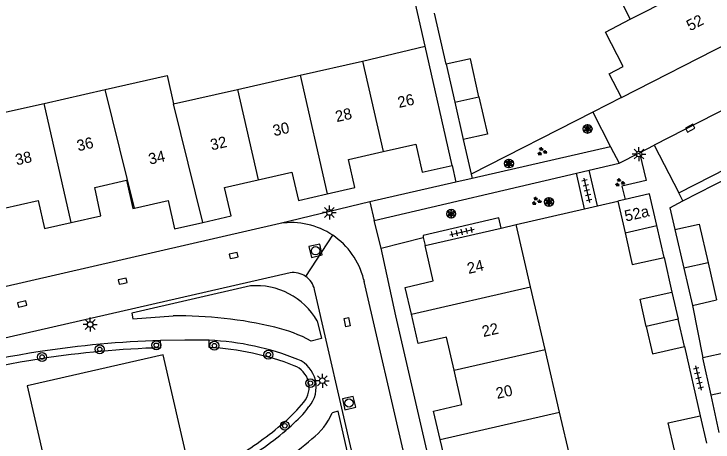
# Model space of a CAD drawing. Extents: x 137999 to 141000, y 397500 to 400501.
# Drawn here: x 138268.2 to 138331, y 400373.1 to 400411.5 of the extents above; entities that cross this region are included whole.
import ezdxf

# ---------------------------------------------------------------- set-up
doc = ezdxf.new("R2010")
doc.units = 0
for name, color, linetype in [('gg-afsc-erfafscheiding', 7, 'Continuous'), ('gg-afsc-hekwerk', 7, 'Continuous'), ('gg-afsc-muur', 7, 'Continuous'), ('gg-anno-huisnummerreeks BGT', 7, 'Continuous'), ('gg-bbg-bijgebouw', 7, 'Continuous'), ('gg-bbg-gedigitaliseerde bebouwing', 7, 'Continuous'), ('gg-bbg-gedigitaliseerde bijgebouw', 7, 'Continuous'), ('gg-bbg-hoofdgebouw', 7, 'Continuous'), ('gg-bbg-tussenscheiding', 7, 'Continuous'), ('gg-knt-verharding', 7, 'Continuous'), ('gg-knt-verharding nz', 7, 'Continuous'), ('gt-grn-groengrens', 7, 'Continuous'), ('gt-grn-weggrens', 7, 'Continuous'), ('gt-symb-boom', 7, 'Continuous'), ('gt-symb-groenvak', 7, 'Continuous'), ('gt-symb-kolk', 7, 'Continuous'), ('gt-symb-kolk center center', 7, 'Continuous'), ('gt-symb-lichtmast', 7, 'Continuous'), ('gt-symb-rioolschacht', 7, 'Continuous'), ('gt-symb-solitaire heester', 7, 'Continuous'), ('gt-symb-tegel verharding', 7, 'Continuous')]:
    doc.layers.add(name, color=color, linetype=linetype)

# ---------------------------------------------------------------- blocks, each defined once
blk = doc.blocks.new('gt0-LMAST')
at = {"layer": 'gt-symb-lichtmast'}
for p, q in [((-0.182, 0.173), (-0.447, 0.438)), ((-0.005, 0.246), (-0.005, 0.621)), ((0.172, 0.173), (0.437, 0.438)), ((-0.255, -0.004), (-0.63, -0.004)), ((-0.182, -0.181), (-0.447, -0.446)), ((-0.005, -0.254), (-0.005, -0.629)), ((0.437, -0.446), (0.172, -0.181)), ((0.245, -0.004), (0.62, -0.004))]:
    blk.add_line(p, q, dxfattribs=at)
blk.add_circle((-0.005, -0.004), 0.25, dxfattribs=at)
blk = doc.blocks.new('gt0-KOLK')
at = {"layer": 'gt-symb-kolk'}
blk.add_lwpolyline([(0, 0), (0.375, 0), (0.375, 0.4), (-0.375, 0.4), (-0.375, 0), (0, 0)], dxfattribs=at)
blk = doc.blocks.new('gt0-TEG1')
at = {"layer": 'gt-symb-tegel verharding'}
for p, q in [((-1.125, 0), (1.125, 0)), ((-0.9, -0.25), (-0.9, 0.25)), ((-0.45, -0.25), (-0.45, 0.25)), ((0, -0.25), (0, 0.25)), ((0.45, -0.25), (0.45, 0.25)), ((0.9, -0.25), (0.9, 0.25))]:
    blk.add_line(p, q, dxfattribs=at)
blk = doc.blocks.new('gt0-SH')
at = {"layer": 'gt-symb-solitaire heester'}
blk.add_circle((0, 0), 0.4, dxfattribs=at)
for centre, start, end in [((-0.346, 0.2), 270, 30), ((-0.346, -0.2), 330, 90), ((0, 0.4), 210, 330), ((0.346, 0.2), 150, 270), ((0.346, -0.2), 90, 210), ((0, -0.4), 30, 150)]:
    blk.add_arc(centre, 0.4, start, end, dxfattribs=at)
blk = doc.blocks.new('gt0-GRVAK')
at = {"layer": 'gt-symb-groenvak'}
for p, q in [((-0.11, 0.189), (-0.228, 0.24)), ((-0.182, 0.153), (0.088, 0.153)), ((-0.091, 0.211), (-0.156, 0.322)), ((-0.047, 0.214), (-0.047, 0.393)), ((-0.004, 0.211), (0.061, 0.322)), ((0.015, 0.189), (0.133, 0.24)), ((0.262, -0.052), (0.197, 0.059)), ((0.305, -0.049), (0.305, 0.13)), ((0.349, -0.052), (0.414, 0.059)), ((-0.245, -0.228), (-0.363, -0.177)), ((-0.318, -0.264), (-0.047, -0.264)), ((-0.226, -0.206), (-0.291, -0.095)), ((-0.183, -0.203), (-0.183, -0.024)), ((-0.139, -0.206), (-0.074, -0.095)), ((-0.12, -0.228), (-0.002, -0.177)), ((0.243, -0.074), (0.125, -0.023)), ((0.17, -0.11), (0.441, -0.11)), ((0.368, -0.074), (0.486, -0.023))]:
    blk.add_line(p, q, dxfattribs=at)
blk = doc.blocks.new('gt0-KOLKCC')
at = {"layer": 'gt-symb-kolk center center'}
blk.add_lwpolyline([(-0.375, 0.2), (0.375, 0.2), (0.375, -0.2), (-0.375, -0.2)], close=True, dxfattribs=at)
blk = doc.blocks.new('gt0-RS')
at = {"layer": 'gt-symb-rioolschacht'}
blk.add_lwpolyline([(-0.5, -0.5), (0.5, -0.5), (0.5, 0.5), (-0.5, 0.5)], close=True, dxfattribs=at)
blk.add_circle((0, 0), 0.375, dxfattribs=at)
blk = doc.blocks.new('gt0-BOOM')
at = {"layer": 'gt-symb-boom'}
for radius in [0.4, 0.2]:
    blk.add_circle((0, 0), radius, dxfattribs=at)

msp = doc.modelspace()

# ---------------------------------------------------------------- linework, layer by layer
at = {"layer": 'gg-afsc-erfafscheiding'}
for p, q in [((138307.043, 400407.013), (138305.999, 400411.605)), ((138326.61, 400389.67), (138327.32, 400386.556)), ((138329.158, 400385.359), (138330.102, 400380.635)), ((138328.436, 400381.662), (138329.853, 400375.451))]:
    msp.add_line(p, q, dxfattribs=at)
msp.add_lwpolyline([(138305.149, 400408.646), (138302.388, 400420.758), (138300.077, 400420.232)], dxfattribs=at)
at = {"layer": 'gg-afsc-hekwerk'}
for p, q in [((138301.212, 400390.495), (138304.987, 400391.46)), ((138304.987, 400391.46), (138305.15, 400390.72)), ((138302.533, 400384.413), (138301.212, 400390.495))]:
    msp.add_line(p, q, dxfattribs=at)
at = {"layer": 'gg-afsc-muur'}
for p, q in [((138322.785, 400404.011), (138320.203, 400402.697)), ((138320.203, 400402.697), (138309.298, 400397.147)), ((138308.57, 400400.25), (138309.298, 400397.147)), ((138328.304, 400394.737), (138335.44, 400398.42)), ((138319.473, 400394.03), (138320.622, 400394.295)), ((138320.622, 400394.295), (138322.46, 400394.72)), ((138327.126, 400394.121), (138328.304, 400394.737)), ((138313.33, 400392.61), (138319.473, 400394.03)), ((138327.126, 400394.121), (138327.585, 400392.162))]:
    msp.add_line(p, q, dxfattribs=at)
at = {"layer": 'gg-bbg-bijgebouw'}
for p, q in [((138307.043, 400407.013), (138307.812, 400403.608)), ((138307.812, 400403.608), (138308.57, 400400.25)), ((138326.61, 400389.67), (138325.96, 400392.52)), ((138327.585, 400392.162), (138329.758, 400392.664)), ((138327.585, 400392.162), (138328.384, 400388.708)), ((138328.384, 400388.708), (138329.158, 400385.359)), ((138329.158, 400385.359), (138331.331, 400385.862))]:
    msp.add_line(p, q, dxfattribs=at)
for points in [[(138309.988, 400404.095), (138309.218, 400407.504), (138307.043, 400407.013)], [(138309.988, 400404.095), (138310.747, 400400.735), (138308.57, 400400.25)], [(138323.11, 400391.87), (138323.76, 400389.02), (138326.61, 400389.67)]]:
    msp.add_lwpolyline(points, dxfattribs=at)
at = {"layer": 'gg-bbg-gedigitaliseerde bebouwing'}
for p, q in [((138320.986, 400416.118), (138323.584, 400411.049)), ((138299.534, 400407.297), (138305.149, 400408.646)), ((138293.925, 400406.025), (138299.534, 400407.297)), ((138288.316, 400404.753), (138293.925, 400406.025)), ((138270.922, 400403.491), (138276.403, 400404.731)), ((138282.552, 400403.446), (138288.316, 400404.753)), ((138265.362, 400402.234), (138270.922, 400403.491)), ((138314.628, 400387.009), (138313.33, 400392.61)), ((138315.932, 400381.388), (138314.628, 400387.009)), ((138317.235, 400375.767), (138315.932, 400381.388)), ((138318.538, 400370.146), (138317.235, 400375.767))]:
    msp.add_line(p, q, dxfattribs=at)
msp.add_lwpolyline([(138276.403, 400404.731), (138281.976, 400405.992), (138282.552, 400403.446)], dxfattribs=at)
at = {"layer": 'gg-bbg-gedigitaliseerde bijgebouw'}
for p, q in [((138329.758, 400392.664), (138330.562, 400389.188)), ((138330.562, 400389.188), (138331.331, 400385.862)), ((138327.32, 400386.556), (138327.878, 400384.109)), ((138328.436, 400381.662), (138327.878, 400384.109)), ((138330.839, 400377.294), (138330.102, 400380.635)), ((138331.577, 400373.952), (138330.839, 400377.294)), ((138329.853, 400375.451), (138330.412, 400372.999))]:
    msp.add_line(p, q, dxfattribs=at)
for points in [[(138325.012, 400383.455), (138324.454, 400385.903), (138327.32, 400386.556)], [(138325.012, 400383.455), (138325.57, 400381.008), (138328.436, 400381.662)], [(138333.02, 400377.774), (138332.283, 400381.116), (138330.102, 400380.635)], [(138327.546, 400372.346), (138326.987, 400374.798), (138329.853, 400375.451)]]:
    msp.add_lwpolyline(points, dxfattribs=at)
at = {"layer": 'gg-bbg-hoofdgebouw'}
for p, q in [((138322.785, 400404.011), (138336.09, 400410.83)), ((138307.57, 400397.92), (138305.149, 400408.646)), ((138323.107, 400394.868), (138322.46, 400394.72)), ((138322.46, 400394.72), (138323.11, 400391.87)), ((138311.985, 400392.299), (138313.33, 400392.61)), ((138305.15, 400390.72), (138311.985, 400392.299))]:
    msp.add_line(p, q, dxfattribs=at)
for points in [[(138322.785, 400404.011), (138321.686, 400406.151), (138322.94, 400406.795), (138321.346, 400409.9), (138323.584, 400411.049)], [(138301.378, 400399.164), (138304.31, 400399.83), (138304.89, 400397.31), (138307.57, 400397.92)], [(138296.342, 400395.362), (138298.84, 400395.93), (138298.28, 400398.46), (138301.378, 400399.164)], [(138290.159, 400396.625), (138293.18, 400397.31), (138293.78, 400394.78), (138296.342, 400395.362)], [(138273.362, 400392.798), (138276.03, 400393.41), (138275.49, 400395.94), (138278.34, 400396.61), (138278.89, 400394.05), (138279.044, 400394.085)], [(138285.195, 400392.812), (138287.73, 400393.39), (138287.14, 400395.94), (138290.159, 400396.625)], [(138325.96, 400392.52), (138325.31, 400395.37), (138323.107, 400394.868)], [(138267.228, 400394.054), (138270.39, 400394.77), (138270.97, 400392.25), (138273.362, 400392.798)], [(138279.044, 400394.085), (138282.06, 400394.77), (138282.64, 400392.23), (138285.195, 400392.812)], [(138303.92, 400384.574), (138303.36, 400386.97), (138305.89, 400387.55), (138305.15, 400390.72)], [(138307.747, 400379.527), (138307.08, 400382.49), (138304.54, 400381.92), (138303.92, 400384.574)], [(138306.504, 400373.326), (138305.92, 400375.85), (138308.44, 400376.45), (138307.747, 400379.527)], [(138310.325, 400368.278), (138309.61, 400371.37), (138307.09, 400370.79), (138306.504, 400373.326)]]:
    msp.add_lwpolyline(points, dxfattribs=at)
at = {"layer": 'gg-bbg-tussenscheiding'}
for p, q in [((138323.584, 400411.049), (138331.632, 400415.171)), ((138299.534, 400407.297), (138301.378, 400399.164)), ((138293.925, 400406.025), (138296.342, 400395.362)), ((138279.044, 400394.085), (138276.403, 400404.731)), ((138288.316, 400404.753), (138290.159, 400396.625)), ((138307.812, 400403.608), (138309.988, 400404.095)), ((138273.362, 400392.798), (138270.922, 400403.491)), ((138285.195, 400392.812), (138282.552, 400403.446)), ((138323.11, 400391.87), (138325.96, 400392.52)), ((138330.562, 400389.188), (138328.384, 400388.708)), ((138303.92, 400384.574), (138314.628, 400387.009)), ((138327.878, 400384.109), (138325.012, 400383.455)), ((138307.747, 400379.527), (138315.932, 400381.388)), ((138333.02, 400377.774), (138330.839, 400377.294)), ((138306.504, 400373.326), (138317.235, 400375.767))]:
    msp.add_line(p, q, dxfattribs=at)
at = {"layer": 'gg-knt-verharding'}
for p, q in [((138320.203, 400402.697), (138321.81, 400399.588)), ((138321.81, 400399.588), (138309.388, 400396.754)), ((138321.81, 400399.588), (138322.572, 400398.113)), ((138324.411, 400399.057), (138325.735, 400399.737)), ((138325.735, 400399.737), (138327.946, 400395.449)), ((138322.572, 400398.113), (138324.411, 400399.057)), ((138324.411, 400399.057), (138325.017, 400396.571)), ((138319.885, 400397.486), (138322.572, 400398.113)), ((138307.57, 400397.92), (138307.917, 400396.418)), ((138318.736, 400397.218), (138319.885, 400397.486)), ((138320.622, 400394.295), (138319.885, 400397.486)), ((138300.569, 400392.98), (138318.736, 400397.218)), ((138309.388, 400396.754), (138307.917, 400396.418)), ((138309.298, 400397.147), (138309.388, 400396.754)), ((138319.473, 400394.03), (138318.736, 400397.218)), ((138307.917, 400396.418), (138300.187, 400394.655)), ((138328.304, 400394.737), (138327.946, 400395.449)), ((138300.187, 400394.655), (138292.142, 400392.723)), ((138301.212, 400390.495), (138300.569, 400392.98)), ((138292.142, 400392.723), (138257.636, 400384.785)), ((138293.03, 400388.28), (138256.646, 400379.969)), ((138299.629, 400387.699), (138299.67, 400387.51)), ((138299.287, 400369.128), (138295.22, 400386.771)), ((138307.752, 400361.771), (138302.533, 400384.413)), ((138294.54, 400376.002), (138294.723, 400376.265))]:
    msp.add_line(p, q, dxfattribs=at)
for points in [[(138327.946, 400395.449), (138345.364, 400404.365), (138343.141, 400408.675)], [(138325.017, 400396.571), (138322.823, 400396.058), (138323.107, 400394.868)], [(138311.985, 400392.299), (138311.787, 400393.216), (138304.99, 400391.639), (138304.987, 400391.46)], [(138289.463, 400387.098), (138278.8, 400384.651), (138278.904, 400384.14), (138282.509, 400384.409)], [(138295.465, 400383.959), (138295.855, 400382.374), (138294.909, 400382.156)], [(138285.768, 400382.23), (138283.577, 400382.244), (138281.383, 400382.203)], [(138283.97, 400370.77), (138281.627, 400380.907), (138269.415, 400378.127), (138271.758, 400367.99), (138283.97, 400370.77)], [(138289.671, 400369.572), (138289.792, 400369.025), (138298.451, 400370.982), (138297.337, 400375.863), (138296.805, 400375.723)]]:
    msp.add_lwpolyline(points, dxfattribs=at)
for centre, radius, start, end in [((138293.323, 400386.362), 1.941, 55.44884, 98.69404), ((138293.324, 400386.362), 1.94, 12.16128, 55.44098), ((138290.005, 400380.826), 6.296, 29.84685, 94.93471), ((138283.066, 400347.872), 36.541, 76.40228, 90.87335), ((138288.963, 400371.38), 12.308, 61.11312, 77.3583), ((138284.129, 400293.23), 89.015, 91.7679, 98.75579), ((138284.542, 400357.382), 24.878, 68.34894, 87.17536), ((138290.439, 400256.034), 126.74, 99.01529, 105.95893), ((138292.669, 400378.018), 2.701, 319.52939, 67.06309), ((138282.246, 400386.515), 16.176, 311.27065, 319.46547), ((138291.736, 400377.797), 5.477, 306.28151, 337.74858), ((138271.897, 400398.948), 32.35, 300.62319, 310.52138), ((138273.904, 400397.129), 31.749, 299.77583, 311.58502)]:
    msp.add_arc(centre, radius, start, end, dxfattribs=at)
at = {"layer": 'gg-knt-verharding nz'}
for p, q in [((138343.141, 400408.675), (138325.735, 400399.737)), ((138307.96, 400351.66), (138299.67, 400387.51))]:
    msp.add_line(p, q, dxfattribs=at)
for centre, radius, start, end in [((138293.113, 400386.078), 6.715, 56.14464, 98.31411), ((138293.114, 400386.08), 6.713, 13.9549, 56.14182)]:
    msp.add_arc(centre, radius, start, end, dxfattribs=at)
at = {"layer": 'gt-grn-groengrens'}
for p, q in [((138281.403, 400381.553), (138281.383, 400382.203)), ((138285.757, 400381.581), (138285.768, 400382.23))]:
    msp.add_line(p, q, dxfattribs=at)
for centre, radius, start, end in [((138284.126, 400293.215), 88.38, 91.7655, 98.75148), ((138284.546, 400357.411), 24.2, 68.53611, 87.13109), ((138290.428, 400256.11), 126.013, 99.01648, 105.96628), ((138292.681, 400378.003), 2.06, 320.03863, 69.54557), ((138282.239, 400386.523), 15.537, 311.28395, 320.68828), ((138271.903, 400398.941), 31.691, 300.61877, 310.51264)]:
    msp.add_arc(centre, radius, start, end, dxfattribs=at)
at = {"layer": 'gt-grn-weggrens'}
for p, q in [((138300.187, 400394.655), (138300.569, 400392.98)), ((138294.424, 400387.96), (138296.854, 400391.655))]:
    msp.add_line(p, q, dxfattribs=at)

# ---------------------------------------------------------------- block references
at = {"layer": 'gt-symb-boom'}
for p in [(138275.928, 400381.417), (138281.007, 400381.779), (138286.229, 400381.741), (138270.751, 400380.721), (138291.068, 400380.937), (138294.841, 400378.373), (138292.552, 400374.546)]:
    msp.add_blockref('gt0-BOOM', p, dxfattribs=at)
at = {"layer": 'gt-symb-groenvak'}
for p in [(138315.639, 400399.171), (138322.622, 400396.382), (138315.136, 400394.724)]:
    msp.add_blockref('gt0-GRVAK', p, dxfattribs=at)
at = {"layer": 'gt-symb-kolk'}
for p, rotation in [((138329.053, 400401.095), 27.205916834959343), ((138288.01, 400389.637), 12.882979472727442), ((138278.028, 400387.333), 12.88297947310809), ((138269.007, 400385.279), 12.882979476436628)]:
    msp.add_blockref('gt0-KOLK', p, dxfattribs=dict(at, rotation=rotation))
at = {"layer": 'gt-symb-kolk center center', "rotation": -76.99249520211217}
msp.add_blockref('gt0-KOLKCC', (138298.147, 400383.852), dxfattribs=at)
at = {"layer": 'gt-symb-lichtmast'}
for p in [(138324.368, 400398.948), (138296.555, 400393.699), (138275.075, 400383.644), (138295.927, 400378.594)]:
    msp.add_blockref('gt0-LMAST', p, dxfattribs=at)
at = {"layer": 'gt-symb-rioolschacht'}
for p, rotation in [((138295.316, 400390.258), 12.88297946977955), ((138298.319, 400376.59), -76.99249520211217)]:
    msp.add_blockref('gt0-RS', p, dxfattribs=dict(at, rotation=rotation))
at = {"layer": 'gt-symb-solitaire heester'}
for p in [(138319.742, 400401.205), (138312.679, 400398.095), (138316.271, 400394.648), (138307.496, 400393.587)]:
    msp.add_blockref('gt0-SH', p, dxfattribs=at)
at = {"layer": 'gt-symb-tegel verharding'}
for p, rotation in [((138319.689, 400395.684), 103.46677689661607), ((138308.456, 400391.947), 13.007504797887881), ((138329.697, 400378.848), -76.51987378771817)]:
    msp.add_blockref('gt0-TEG1', p, dxfattribs=dict(at, rotation=rotation))

# ---------------------------------------------------------------- texts
at = {"layer": 'gg-anno-huisnummerreeks BGT'}
for s, rotation, p in [('52', 27.3, (138328.949, 400409.96)), ('26', 12.8, (138302.807, 400403.077)), ('28', 12.8, (138297.206, 400401.805)), ('30', 12.8, (138291.594, 400400.539)), ('36', 13.2, (138273.994, 400399.184)), ('32', 12.8, (138285.98, 400399.265)), ('34', 12.8, (138280.428, 400397.988)), ('38', 12.8, (138268.461, 400397.921)), ('52a', 12.8, (138323.185, 400392.875)), ('24', 13.1, (138309.053, 400388.175)), ('22', 12.7, (138310.379, 400382.51)), ('20', 12.7, (138311.63, 400376.954))]:
    msp.add_text(s, height=1, rotation=rotation, dxfattribs=at).set_placement(p)

doc.saveas('drawing.dxf')
